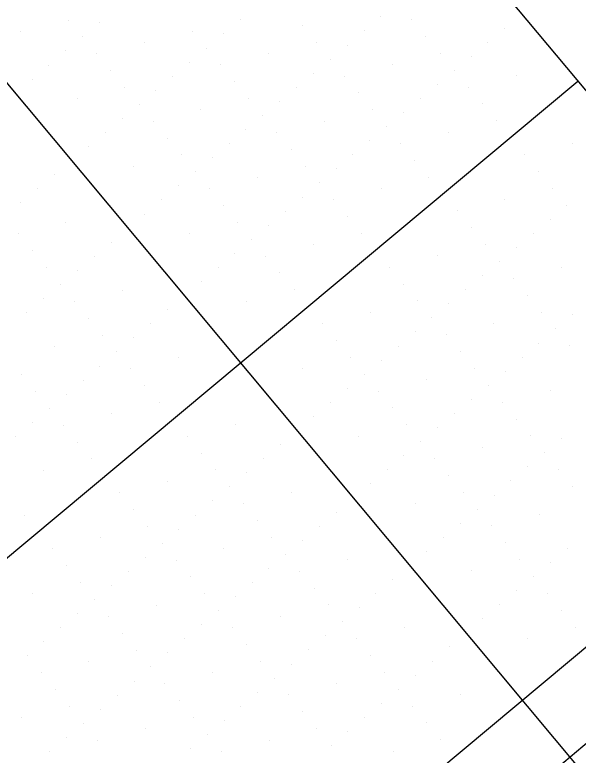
# Model space of a CAD drawing. Extents: x 2042995 to 2043795, y 305365 to 306249.
# Drawn here: x 2043271.46 to 2043297.1, y 305910.36 to 305944.06 of the extents above; entities that cross this region are included whole.
import ezdxf

# ---------------------------------------------------------------- set-up
doc = ezdxf.new("R2010")
doc.units = 0
for name, color, linetype in [('BR_AUTO DIMENSION', 7, 'Continuous'), ('BR_BORDER LINES', 7, 'Continuous'), ('BR_CONCRETE', 7, 'Continuous'), ('BR_GRID DOTS', 7, 'Continuous'), ('BR_GRID LINES', 7, 'Continuous')]:
    doc.layers.add(name, color=color, linetype=linetype)

msp = doc.modelspace()

# ---------------------------------------------------------------- linework, layer by layer
at = {"layer": 'BR_AUTO DIMENSION'}
msp.add_line((2043259.789, 305879.429), (2043308.056, 305919.741), dxfattribs=at)
at = {"layer": 'BR_BORDER LINES'}
msp.add_line((2043183.839, 306076.621), (2043615.462, 305559.826), dxfattribs=at)
at = {"layer": 'BR_CONCRETE'}
msp.add_spline([(2043139.109, 306017.548), (2043148.199, 306007.16), (2043160.233, 305993.368), (2043172.245, 305979.557), (2043184.234, 305965.727), (2043196.201, 305951.879), (2043208.145, 305938.012), (2043220.067, 305924.126), (2043231.966, 305910.221), (2043243.843, 305896.297), (2043255.698, 305882.355), (2043267.529, 305868.394), (2043279.339, 305854.414), (2043291.126, 305840.415), (2043302.89, 305826.398), (2043314.632, 305812.361), (2043326.352, 305798.306), (2043338.049, 305784.233), (2043349.724, 305770.14), (2043361.376, 305756.029), (2043373.005, 305741.899), (2043384.613, 305727.75), (2043396.197, 305713.582), (2043407.76, 305699.396), (2043419.299, 305685.191), (2043430.817, 305670.967), (2043442.311, 305656.724), (2043453.784, 305642.463), (2043465.234, 305628.182), (2043476.661, 305613.883), (2043488.066, 305599.566), (2043499.448, 305585.229), (2043510.808, 305570.874), (2043522.146, 305556.5), (2043533.461, 305542.107), (2043544.753, 305527.695), (2043547.219, 305524.543)], degree=3, dxfattribs=at)
at = {"layer": 'BR_GRID DOTS'}
for p, q in [((2043288.121, 305943.961), (2043288.121, 305943.961)), ((2043273.909, 305943.818), (2043273.909, 305943.818)), ((2043275.318, 305943.691), (2043275.318, 305943.691)), ((2043281.72, 305943.826), (2043281.72, 305943.826)), ((2043284.537, 305943.573), (2043284.537, 305943.573)), ((2043289.53, 305943.835), (2043289.53, 305943.835)), ((2043271.733, 305943.303), (2043271.733, 305943.303)), ((2043279.543, 305943.312), (2043279.543, 305943.312)), ((2043280.952, 305943.185), (2043280.952, 305943.185)), ((2043287.354, 305943.32), (2043287.354, 305943.32)), ((2043293.755, 305943.455), (2043293.755, 305943.455)), ((2043274.55, 305943.05), (2043274.55, 305943.05)), ((2043290.171, 305943.067), (2043290.171, 305943.067)), ((2043277.367, 305942.797), (2043277.367, 305942.797)), ((2043280.184, 305942.544), (2043280.184, 305942.544)), ((2043285.178, 305942.806), (2043285.178, 305942.806)), ((2043286.586, 305942.679), (2043286.586, 305942.679)), ((2043292.988, 305942.814), (2043292.988, 305942.814)), ((2043273.783, 305942.409), (2043273.783, 305942.409)), ((2043275.191, 305942.283), (2043275.191, 305942.283)), ((2043283.002, 305942.291), (2043283.002, 305942.291)), ((2043290.812, 305942.3), (2043290.812, 305942.3)), ((2043292.22, 305942.173), (2043292.22, 305942.173)), ((2043279.417, 305941.903), (2043279.417, 305941.903)), ((2043285.819, 305942.038), (2043285.819, 305942.038)), ((2043273.015, 305941.768), (2043273.015, 305941.768)), ((2043275.832, 305941.515), (2043275.832, 305941.515)), ((2043280.826, 305941.777), (2043280.826, 305941.777)), ((2043288.636, 305941.785), (2043288.636, 305941.785)), ((2043291.453, 305941.532), (2043291.453, 305941.532)), ((2043278.649, 305941.262), (2043278.649, 305941.262)), ((2043285.051, 305941.397), (2043285.051, 305941.397)), ((2043286.46, 305941.271), (2043286.46, 305941.271)), ((2043294.27, 305941.279), (2043294.27, 305941.279)), ((2043272.248, 305941.127), (2043272.248, 305941.127)), ((2043281.467, 305941.009), (2043281.467, 305941.009)), ((2043290.685, 305940.891), (2043290.685, 305940.891)), ((2043271.48, 305940.486), (2043271.48, 305940.486)), ((2043276.473, 305940.748), (2043276.473, 305940.748)), ((2043277.882, 305940.621), (2043277.882, 305940.621)), ((2043284.284, 305940.756), (2043284.284, 305940.756)), ((2043287.101, 305940.503), (2043287.101, 305940.503)), ((2043292.094, 305940.765), (2043292.094, 305940.765)), ((2043274.297, 305940.233), (2043274.297, 305940.233)), ((2043282.108, 305940.242), (2043282.108, 305940.242)), ((2043289.918, 305940.25), (2043289.918, 305940.25)), ((2043277.114, 305939.98), (2043277.114, 305939.98)), ((2043283.516, 305940.115), (2043283.516, 305940.115)), ((2043292.735, 305939.997), (2043292.735, 305939.997)), ((2043279.932, 305939.727), (2043279.932, 305939.727)), ((2043282.749, 305939.474), (2043282.749, 305939.474)), ((2043287.742, 305939.736), (2043287.742, 305939.736)), ((2043289.15, 305939.609), (2043289.15, 305939.609)), ((2043276.347, 305939.339), (2043276.347, 305939.339)), ((2043277.755, 305939.213), (2043277.755, 305939.213)), ((2043285.566, 305939.221), (2043285.566, 305939.221)), ((2043293.376, 305939.23), (2043293.376, 305939.23)), ((2043281.981, 305938.833), (2043281.981, 305938.833)), ((2043288.383, 305938.968), (2043288.383, 305938.968)), ((2043275.579, 305938.698), (2043275.579, 305938.698)), ((2043283.39, 305938.707), (2043283.39, 305938.707)), ((2043291.2, 305938.715), (2043291.2, 305938.715)), ((2043278.396, 305938.445), (2043278.396, 305938.445)), ((2043281.214, 305938.192), (2043281.214, 305938.192)), ((2043287.615, 305938.327), (2043287.615, 305938.327)), ((2043289.024, 305938.201), (2043289.024, 305938.201)), ((2043296.834, 305938.209), (2043296.834, 305938.209)), ((2043274.812, 305938.057), (2043274.812, 305938.057)), ((2043284.031, 305937.939), (2043284.031, 305937.939)), ((2043279.037, 305937.678), (2043279.037, 305937.678)), ((2043280.446, 305937.551), (2043280.446, 305937.551)), ((2043286.848, 305937.686), (2043286.848, 305937.686)), ((2043294.658, 305937.695), (2043294.658, 305937.695)), ((2043274.044, 305937.416), (2043274.044, 305937.416)), ((2043276.861, 305937.163), (2043276.861, 305937.163)), ((2043284.672, 305937.172), (2043284.672, 305937.172)), ((2043289.665, 305937.433), (2043289.665, 305937.433)), ((2043279.679, 305936.91), (2043279.679, 305936.91)), ((2043286.08, 305937.045), (2043286.08, 305937.045)), ((2043295.299, 305936.927), (2043295.299, 305936.927)), ((2043273.277, 305936.775), (2043273.277, 305936.775)), ((2043282.496, 305936.657), (2043282.496, 305936.657)), ((2043290.306, 305936.666), (2043290.306, 305936.666)), ((2043272.509, 305936.134), (2043272.509, 305936.134)), ((2043278.911, 305936.269), (2043278.911, 305936.269)), ((2043280.32, 305936.143), (2043280.32, 305936.143)), ((2043285.313, 305936.404), (2043285.313, 305936.404)), ((2043288.13, 305936.151), (2043288.13, 305936.151)), ((2043295.94, 305936.16), (2043295.94, 305936.16)), ((2043271.742, 305935.493), (2043271.742, 305935.493)), ((2043278.143, 305935.628), (2043278.143, 305935.628)), ((2043284.545, 305935.763), (2043284.545, 305935.763)), ((2043285.954, 305935.637), (2043285.954, 305935.637)), ((2043293.764, 305935.645), (2043293.764, 305935.645)), ((2043280.961, 305935.375), (2043280.961, 305935.375)), ((2043283.778, 305935.122), (2043283.778, 305935.122)), ((2043291.588, 305935.131), (2043291.588, 305935.131)), ((2043296.581, 305935.392), (2043296.581, 305935.392)), ((2043277.376, 305934.987), (2043277.376, 305934.987)), ((2043286.595, 305934.869), (2043286.595, 305934.869)), ((2043273.791, 305934.599), (2043273.791, 305934.599)), ((2043281.602, 305934.607), (2043281.602, 305934.607)), ((2043283.01, 305934.481), (2043283.01, 305934.481)), ((2043295.814, 305934.751), (2043295.814, 305934.751)), ((2043271.615, 305934.084), (2043271.615, 305934.084)), ((2043276.608, 305934.346), (2043276.608, 305934.346)), ((2043279.426, 305934.093), (2043279.426, 305934.093)), ((2043287.236, 305934.101), (2043287.236, 305934.101)), ((2043292.229, 305934.363), (2043292.229, 305934.363)), ((2043295.046, 305934.11), (2043295.046, 305934.11)), ((2043282.243, 305933.84), (2043282.243, 305933.84)), ((2043275.841, 305933.705), (2043275.841, 305933.705)), ((2043285.06, 305933.587), (2043285.06, 305933.587)), ((2043292.87, 305933.596), (2043292.87, 305933.596)), ((2043294.278, 305933.469), (2043294.278, 305933.469)), ((2043272.256, 305933.317), (2043272.256, 305933.317)), ((2043281.475, 305933.199), (2043281.475, 305933.199)), ((2043282.884, 305933.072), (2043282.884, 305933.072)), ((2043290.694, 305933.081), (2043290.694, 305933.081)), ((2043275.073, 305933.064), (2043275.073, 305933.064)), ((2043293.511, 305932.828), (2043293.511, 305932.828)), ((2043272.897, 305932.549), (2043272.897, 305932.549)), ((2043274.306, 305932.423), (2043274.306, 305932.423)), ((2043280.708, 305932.558), (2043280.708, 305932.558)), ((2043288.518, 305932.566), (2043288.518, 305932.566)), ((2043296.328, 305932.575), (2043296.328, 305932.575)), ((2043283.525, 305932.305), (2043283.525, 305932.305)), ((2043292.743, 305932.187), (2043292.743, 305932.187)), ((2043294.152, 305932.06), (2043294.152, 305932.06)), ((2043273.538, 305931.782), (2043273.538, 305931.782)), ((2043279.94, 305931.917), (2043279.94, 305931.917)), ((2043289.159, 305931.799), (2043289.159, 305931.799)), ((2043276.355, 305931.529), (2043276.355, 305931.529)), ((2043284.166, 305931.537), (2043284.166, 305931.537)), ((2043291.976, 305931.546), (2043291.976, 305931.546)), ((2043272.771, 305931.141), (2043272.771, 305931.141)), ((2043279.173, 305931.276), (2043279.173, 305931.276)), ((2043294.793, 305931.293), (2043294.793, 305931.293)), ((2043274.179, 305931.014), (2043274.179, 305931.014)), ((2043281.99, 305931.023), (2043281.99, 305931.023)), ((2043289.8, 305931.031), (2043289.8, 305931.031)), ((2043291.208, 305930.905), (2043291.208, 305930.905)), ((2043272.003, 305930.5), (2043272.003, 305930.5)), ((2043278.405, 305930.635), (2043278.405, 305930.635)), ((2043287.624, 305930.517), (2043287.624, 305930.517)), ((2043295.434, 305930.525), (2043295.434, 305930.525)), ((2043296.843, 305930.399), (2043296.843, 305930.399)), ((2043274.82, 305930.247), (2043274.82, 305930.247)), ((2043290.441, 305930.264), (2043290.441, 305930.264)), ((2043277.638, 305929.994), (2043277.638, 305929.994)), ((2043285.448, 305930.002), (2043285.448, 305930.002)), ((2043293.258, 305930.011), (2043293.258, 305930.011)), ((2043296.075, 305929.758), (2043296.075, 305929.758)), ((2043275.461, 305929.479), (2043275.461, 305929.479)), ((2043289.673, 305929.623), (2043289.673, 305929.623)), ((2043291.082, 305929.496), (2043291.082, 305929.496)), ((2043276.87, 305929.353), (2043276.87, 305929.353)), ((2043286.089, 305929.235), (2043286.089, 305929.235)), ((2043295.308, 305929.117), (2043295.308, 305929.117)), ((2043273.285, 305928.965), (2043273.285, 305928.965)), ((2043276.102, 305928.712), (2043276.102, 305928.712)), ((2043288.906, 305928.982), (2043288.906, 305928.982)), ((2043291.723, 305928.729), (2043291.723, 305928.729)), ((2043296.716, 305928.99), (2043296.716, 305928.99)), ((2043278.92, 305928.459), (2043278.92, 305928.459)), ((2043286.73, 305928.467), (2043286.73, 305928.467)), ((2043294.54, 305928.476), (2043294.54, 305928.476)), ((2043275.335, 305928.071), (2043275.335, 305928.071)), ((2043288.138, 305928.341), (2043288.138, 305928.341)), ((2043271.75, 305927.683), (2043271.75, 305927.683)), ((2043276.743, 305927.944), (2043276.743, 305927.944)), ((2043284.554, 305927.953), (2043284.554, 305927.953)), ((2043287.371, 305927.7), (2043287.371, 305927.7)), ((2043292.364, 305927.961), (2043292.364, 305927.961)), ((2043293.773, 305927.835), (2043293.773, 305927.835)), ((2043274.567, 305927.43), (2043274.567, 305927.43)), ((2043290.188, 305927.447), (2043290.188, 305927.447)), ((2043277.385, 305927.177), (2043277.385, 305927.177)), ((2043286.603, 305927.059), (2043286.603, 305927.059)), ((2043293.005, 305927.194), (2043293.005, 305927.194)), ((2043272.391, 305926.915), (2043272.391, 305926.915)), ((2043273.8, 305926.789), (2043273.8, 305926.789)), ((2043288.012, 305926.932), (2043288.012, 305926.932)), ((2043295.822, 305926.941), (2043295.822, 305926.941)), ((2043278.026, 305926.409), (2043278.026, 305926.409)), ((2043285.836, 305926.418), (2043285.836, 305926.418)), ((2043292.237, 305926.553), (2043292.237, 305926.553)), ((2043293.646, 305926.426), (2043293.646, 305926.426)), ((2043273.032, 305926.148), (2043273.032, 305926.148)), ((2043288.653, 305926.165), (2043288.653, 305926.165)), ((2043275.849, 305925.895), (2043275.849, 305925.895)), ((2043285.068, 305925.777), (2043285.068, 305925.777)), ((2043291.47, 305925.912), (2043291.47, 305925.912)), ((2043294.287, 305925.659), (2043294.287, 305925.659)), ((2043272.265, 305925.507), (2043272.265, 305925.507)), ((2043273.673, 305925.38), (2043273.673, 305925.38)), ((2043281.484, 305925.389), (2043281.484, 305925.389)), ((2043289.294, 305925.397), (2043289.294, 305925.397)), ((2043284.301, 305925.136), (2043284.301, 305925.136)), ((2043290.702, 305925.271), (2043290.702, 305925.271)), ((2043271.497, 305924.866), (2043271.497, 305924.866)), ((2043279.308, 305924.874), (2043279.308, 305924.874)), ((2043287.118, 305924.883), (2043287.118, 305924.883)), ((2043294.928, 305924.891), (2043294.928, 305924.891)), ((2043296.337, 305924.765), (2043296.337, 305924.765)), ((2043274.314, 305924.613), (2043274.314, 305924.613)), ((2043283.533, 305924.495), (2043283.533, 305924.495)), ((2043289.935, 305924.63), (2043289.935, 305924.63)), ((2043292.752, 305924.377), (2043292.752, 305924.377)), ((2043279.949, 305924.107), (2043279.949, 305924.107)), ((2043289.167, 305923.989), (2043289.167, 305923.989)), ((2043295.569, 305924.124), (2043295.569, 305924.124)), ((2043274.955, 305923.845), (2043274.955, 305923.845)), ((2043282.766, 305923.854), (2043282.766, 305923.854)), ((2043290.576, 305923.862), (2043290.576, 305923.862)), ((2043272.779, 305923.331), (2043272.779, 305923.331)), ((2043280.59, 305923.339), (2043280.59, 305923.339)), ((2043288.4, 305923.348), (2043288.4, 305923.348)), ((2043294.802, 305923.483), (2043294.802, 305923.483)), ((2043296.21, 305923.356), (2043296.21, 305923.356)), ((2043281.998, 305923.213), (2043281.998, 305923.213)), ((2043291.217, 305923.095), (2043291.217, 305923.095)), ((2043278.414, 305922.825), (2043278.414, 305922.825)), ((2043287.632, 305922.707), (2043287.632, 305922.707)), ((2043294.034, 305922.842), (2043294.034, 305922.842)), ((2043276.238, 305922.31), (2043276.238, 305922.31)), ((2043281.231, 305922.572), (2043281.231, 305922.572)), ((2043284.048, 305922.319), (2043284.048, 305922.319)), ((2043291.858, 305922.327), (2043291.858, 305922.327)), ((2043296.851, 305922.589), (2043296.851, 305922.589)), ((2043286.865, 305922.066), (2043286.865, 305922.066)), ((2043293.267, 305922.201), (2043293.267, 305922.201)), ((2043280.463, 305921.931), (2043280.463, 305921.931)), ((2043281.872, 305921.804), (2043281.872, 305921.804)), ((2043289.682, 305921.813), (2043289.682, 305921.813)), ((2043271.885, 305921.281), (2043271.885, 305921.281)), ((2043276.879, 305921.543), (2043276.879, 305921.543)), ((2043279.696, 305921.29), (2043279.696, 305921.29)), ((2043286.097, 305921.425), (2043286.097, 305921.425)), ((2043292.499, 305921.56), (2043292.499, 305921.56)), ((2043295.316, 305921.307), (2043295.316, 305921.307)), ((2043282.513, 305921.037), (2043282.513, 305921.037)), ((2043277.52, 305920.775), (2043277.52, 305920.775)), ((2043278.928, 305920.649), (2043278.928, 305920.649)), ((2043285.33, 305920.784), (2043285.33, 305920.784)), ((2043291.732, 305920.919), (2043291.732, 305920.919)), ((2043293.14, 305920.792), (2043293.14, 305920.792)), ((2043283.154, 305920.269), (2043283.154, 305920.269)), ((2043290.964, 305920.278), (2043290.964, 305920.278)), ((2043275.344, 305920.26), (2043275.344, 305920.26)), ((2043278.161, 305920.007), (2043278.161, 305920.007)), ((2043284.562, 305920.143), (2043284.562, 305920.143)), ((2043293.781, 305920.025), (2043293.781, 305920.025)), ((2043273.167, 305919.746), (2043273.167, 305919.746)), ((2043280.978, 305919.754), (2043280.978, 305919.754)), ((2043290.196, 305919.637), (2043290.196, 305919.637)), ((2043296.598, 305919.772), (2043296.598, 305919.772)), ((2043277.393, 305919.366), (2043277.393, 305919.366)), ((2043283.795, 305919.502), (2043283.795, 305919.502)), ((2043294.422, 305919.257), (2043294.422, 305919.257)), ((2043273.808, 305918.978), (2043273.808, 305918.978)), ((2043278.802, 305919.24), (2043278.802, 305919.24)), ((2043286.612, 305919.249), (2043286.612, 305919.249)), ((2043289.429, 305918.996), (2043289.429, 305918.996)), ((2043295.831, 305919.131), (2043295.831, 305919.131)), ((2043276.626, 305918.725), (2043276.626, 305918.725)), ((2043283.027, 305918.86), (2043283.027, 305918.86)), ((2043284.436, 305918.734), (2043284.436, 305918.734)), ((2043292.246, 305918.743), (2043292.246, 305918.743)), ((2043279.443, 305918.472), (2043279.443, 305918.472)), ((2043288.661, 305918.355), (2043288.661, 305918.355)), ((2043295.063, 305918.49), (2043295.063, 305918.49)), ((2043274.449, 305918.211), (2043274.449, 305918.211)), ((2043275.858, 305918.084), (2043275.858, 305918.084)), ((2043282.26, 305918.219), (2043282.26, 305918.219)), ((2043285.077, 305917.966), (2043285.077, 305917.966)), ((2043272.273, 305917.696), (2043272.273, 305917.696)), ((2043280.084, 305917.705), (2043280.084, 305917.705)), ((2043281.492, 305917.578), (2043281.492, 305917.578)), ((2043287.894, 305917.713), (2043287.894, 305917.713)), ((2043294.296, 305917.849), (2043294.296, 305917.849)), ((2043295.704, 305917.722), (2043295.704, 305917.722)), ((2043275.091, 305917.443), (2043275.091, 305917.443)), ((2043277.908, 305917.19), (2043277.908, 305917.19)), ((2043280.725, 305916.937), (2043280.725, 305916.937)), ((2043285.718, 305917.199), (2043285.718, 305917.199)), ((2043287.126, 305917.072), (2043287.126, 305917.072)), ((2043293.528, 305917.208), (2043293.528, 305917.208)), ((2043296.345, 305916.955), (2043296.345, 305916.955)), ((2043274.323, 305916.802), (2043274.323, 305916.802)), ((2043275.732, 305916.676), (2043275.732, 305916.676)), ((2043283.542, 305916.684), (2043283.542, 305916.684)), ((2043292.761, 305916.566), (2043292.761, 305916.566)), ((2043279.957, 305916.296), (2043279.957, 305916.296)), ((2043286.359, 305916.431), (2043286.359, 305916.431)), ((2043273.555, 305916.161), (2043273.555, 305916.161)), ((2043276.373, 305915.908), (2043276.373, 305915.908)), ((2043281.366, 305916.17), (2043281.366, 305916.17)), ((2043289.176, 305916.178), (2043289.176, 305916.178)), ((2043291.993, 305915.925), (2043291.993, 305915.925)), ((2043296.986, 305916.187), (2043296.986, 305916.187)), ((2043279.19, 305915.655), (2043279.19, 305915.655)), ((2043285.591, 305915.79), (2043285.591, 305915.79)), ((2043287, 305915.664), (2043287, 305915.664)), ((2043294.81, 305915.672), (2043294.81, 305915.672)), ((2043272.788, 305915.52), (2043272.788, 305915.52)), ((2043282.007, 305915.402), (2043282.007, 305915.402)), ((2043291.226, 305915.284), (2043291.226, 305915.284)), ((2043272.02, 305914.879), (2043272.02, 305914.879)), ((2043277.014, 305915.141), (2043277.014, 305915.141)), ((2043278.422, 305915.014), (2043278.422, 305915.014)), ((2043284.824, 305915.149), (2043284.824, 305915.149)), ((2043287.641, 305914.896), (2043287.641, 305914.896)), ((2043274.838, 305914.626), (2043274.838, 305914.626)), ((2043282.648, 305914.635), (2043282.648, 305914.635)), ((2043290.458, 305914.643), (2043290.458, 305914.643)), ((2043277.655, 305914.373), (2043277.655, 305914.373)), ((2043284.056, 305914.508), (2043284.056, 305914.508)), ((2043272.661, 305914.112), (2043272.661, 305914.112)), ((2043280.472, 305914.12), (2043280.472, 305914.12)), ((2043283.289, 305913.867), (2043283.289, 305913.867)), ((2043288.282, 305914.129), (2043288.282, 305914.129)), ((2043289.69, 305914.002), (2043289.69, 305914.002)), ((2043276.887, 305913.732), (2043276.887, 305913.732)), ((2043278.296, 305913.606), (2043278.296, 305913.606)), ((2043286.106, 305913.614), (2043286.106, 305913.614)), ((2043273.302, 305913.344), (2043273.302, 305913.344)), ((2043282.521, 305913.226), (2043282.521, 305913.226)), ((2043288.923, 305913.361), (2043288.923, 305913.361)), ((2043276.12, 305913.091), (2043276.12, 305913.091)), ((2043283.93, 305913.1), (2043283.93, 305913.1)), ((2043291.74, 305913.108), (2043291.74, 305913.108)), ((2043273.944, 305912.577), (2043273.944, 305912.577)), ((2043278.937, 305912.838), (2043278.937, 305912.838)), ((2043281.754, 305912.585), (2043281.754, 305912.585)), ((2043288.155, 305912.72), (2043288.155, 305912.72)), ((2043289.564, 305912.594), (2043289.564, 305912.594)), ((2043275.352, 305912.45), (2043275.352, 305912.45)), ((2043284.571, 305912.332), (2043284.571, 305912.332)), ((2043271.767, 305912.062), (2043271.767, 305912.062)), ((2043279.578, 305912.071), (2043279.578, 305912.071)), ((2043280.986, 305911.944), (2043280.986, 305911.944)), ((2043287.388, 305912.079), (2043287.388, 305912.079)), ((2043274.585, 305911.809), (2043274.585, 305911.809)), ((2043277.402, 305911.556), (2043277.402, 305911.556)), ((2043285.212, 305911.565), (2043285.212, 305911.565)), ((2043290.205, 305911.826), (2043290.205, 305911.826)), ((2043273.817, 305911.168), (2043273.817, 305911.168)), ((2043280.219, 305911.303), (2043280.219, 305911.303)), ((2043286.62, 305911.438), (2043286.62, 305911.438)), ((2043275.226, 305911.042), (2043275.226, 305911.042)), ((2043283.036, 305911.05), (2043283.036, 305911.05)), ((2043290.846, 305911.059), (2043290.846, 305911.059)), ((2043273.05, 305910.527), (2043273.05, 305910.527)), ((2043279.451, 305910.662), (2043279.451, 305910.662)), ((2043280.86, 305910.536), (2043280.86, 305910.536)), ((2043285.853, 305910.797), (2043285.853, 305910.797)), ((2043288.67, 305910.544), (2043288.67, 305910.544))]:
    msp.add_line(p, q, dxfattribs=at)
at = {"layer": 'BR_GRID LINES'}
for p, q in [((2043168.489, 306063.801), (2043600.112, 305547.005)), ((2043297.087, 305941.026), (2043143.583, 305812.821)), ((2043309.908, 305925.676), (2043156.404, 305797.471))]:
    msp.add_line(p, q, dxfattribs=at)

doc.saveas('drawing.dxf')
